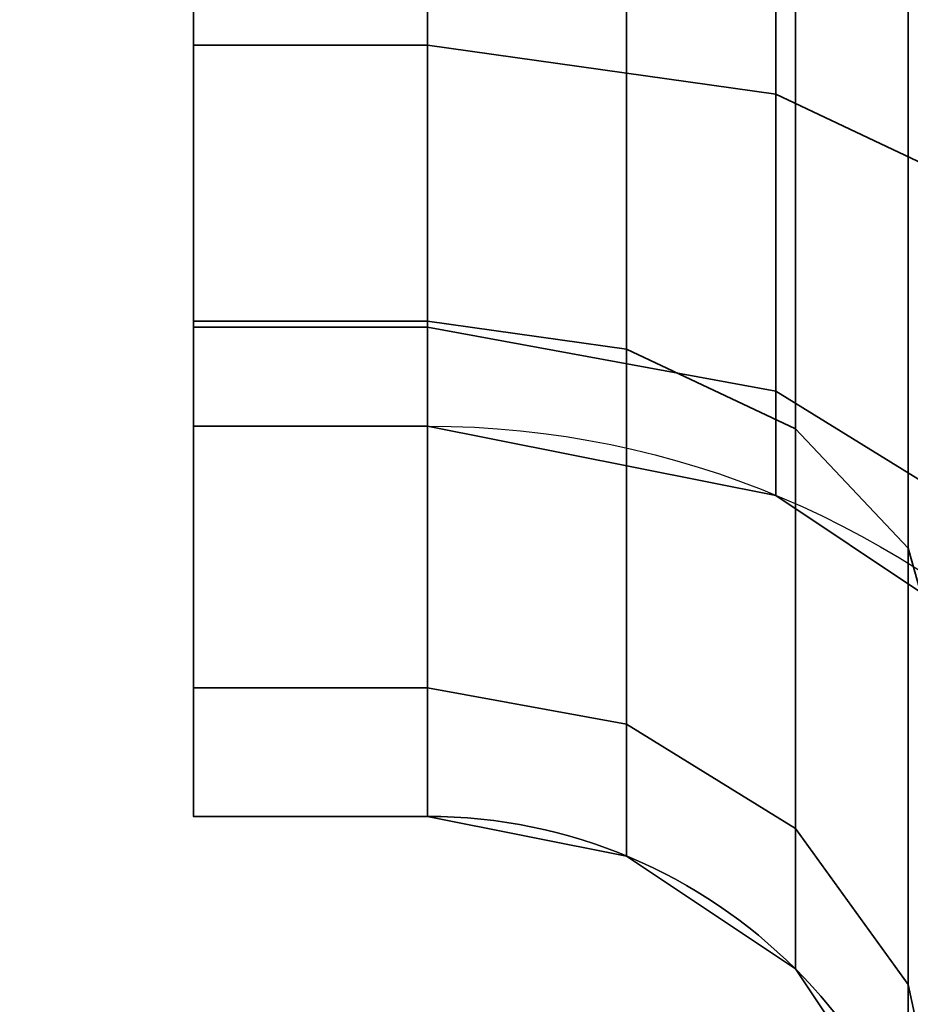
# Model space of a CAD drawing. Header units: millimetres. Extents: x -587 to 3688, y -115 to 120.
# Tile 709 of 960: x 2483.47 to 2485.18, y -5.61 to -3.72. Entities that reach past the tile are written whole.
import ezdxf

# ---------------------------------------------------------------- set-up
doc = ezdxf.new("R2010")
doc.units = ezdxf.units.MM
doc.layers.add('151', color=7, linetype='Continuous', true_color=0xffffff)

# ---------------------------------------------------------------- blocks, each defined once
blk = doc.blocks.new('UG_SURFACE_003')
at = {"layer": '151', "color": 252, "linetype": 'Continuous', "lineweight": 35}
for points in [[(3687.5, -40, 2198), (3687.5, 110, 2198), (2312.5, 110, 2198), (2312.5, -40, 2198)], [(2462.5001, -40, 2048.0001), (2462.5001, 110, 2048.0001), (3537.4999, 110, 2048.0001), (3537.4999, -40, 2048.0001)]]:
    blk.add_3dface(points, dxfattribs=at)
blk = doc.blocks.new('UG_SURFACE_088')
at = {"layer": '151', "color": 252, "linetype": 'Continuous', "lineweight": 35}
for points in [[(2483.7999, -3.2437, 1015.4974), (2483.7999, -4.2981, 1016.2019), (2483.7999, -3.7678, 1016.7322), (2483.7999, -2.9567, 1016.1903)], [(2484.2501, -2.9567, 1016.1903), (2483.7999, -2.9567, 1016.1903), (2483.7999, -3.7678, 1016.7322), (2484.2501, -3.7678, 1016.7322)], [(2483.7999, -2.9567, 1163.8097), (2483.7999, -3.7678, 1163.2677), (2483.7999, -4.2981, 1163.7981), (2483.7999, -3.2437, 1164.5026)], [(2484.2501, -3.7678, 1163.2677), (2483.7999, -3.7678, 1163.2677), (2483.7999, -2.9567, 1163.8097), (2484.2501, -2.9567, 1163.8097)], [(2484.2501, -3.7678, 1163.2677), (2484.2501, -2.9567, 1163.8097), (2484.9198, -3.0077, 1163.9328), (2484.9198, -3.862, 1163.3619)], [(2484.2501, -2.9567, 1016.1903), (2484.2501, -3.7678, 1016.7322), (2484.9198, -3.862, 1016.638), (2484.9198, -3.0077, 1016.0673)], [(2484.9198, -3.862, 1163.3619), (2484.9198, -3.0077, 1163.9328), (2485.4875, -3.1529, 1164.2833), (2485.4875, -4.1302, 1163.6302)], [(2484.9198, -3.0077, 1016.0673), (2484.9198, -3.862, 1016.638), (2485.4875, -4.1302, 1016.3698), (2485.4875, -3.1529, 1015.7168)], [(2484.2501, -4.2981, 1016.2019), (2483.7999, -4.2981, 1016.2019), (2483.7999, -3.2437, 1015.4974), (2484.2501, -3.2437, 1015.4974)], [(2484.2501, -3.2437, 1164.5026), (2483.7999, -3.2437, 1164.5026), (2483.7999, -4.2981, 1163.7981), (2484.2501, -4.2981, 1163.7981)], [(2484.6327, -3.2729, 1015.4271), (2484.6327, -4.3519, 1016.1481), (2484.2501, -4.2981, 1016.2019), (2484.2501, -3.2437, 1015.4974)], [(2484.6327, -4.3519, 1163.852), (2484.6327, -3.2729, 1164.573), (2484.2501, -3.2437, 1164.5026), (2484.2501, -4.2981, 1163.7981)], [(2484.9572, -3.3558, 1015.2268), (2484.9572, -4.5052, 1015.9948), (2484.6327, -4.3519, 1016.1481), (2484.6327, -3.2729, 1015.4271)], [(2484.9572, -4.5052, 1164.0052), (2484.9572, -3.3558, 1164.7732), (2484.6327, -3.2729, 1164.573), (2484.6327, -4.3519, 1163.852)], [(2485.1739, -3.48, 1014.927), (2485.1739, -4.7346, 1015.7654), (2484.9572, -4.5052, 1015.9948), (2484.9572, -3.3558, 1015.2268)], [(2485.1739, -4.7346, 1164.2346), (2485.1739, -3.48, 1165.0729), (2484.9572, -3.3558, 1164.7732), (2484.9572, -4.5052, 1164.0052)], [(2485.25, -3.6264, 1014.5735), (2485.25, -5.0052, 1015.4948), (2485.1739, -4.7346, 1015.7654), (2485.1739, -3.48, 1014.927)], [(2485.25, -5.0052, 1164.5052), (2485.25, -3.6264, 1165.4265), (2485.1739, -3.48, 1165.0729), (2485.1739, -4.7346, 1164.2346)], [(2483.7999, -4.2981, 1016.2019), (2483.7999, -5.0026, 1017.2563), (2483.7999, -4.3097, 1017.5433), (2483.7999, -3.7678, 1016.7322)], [(2484.2501, -3.7678, 1016.7322), (2483.7999, -3.7678, 1016.7322), (2483.7999, -4.3097, 1017.5433), (2484.2501, -4.3097, 1017.5433)], [(2483.7999, -3.7678, 1163.2677), (2483.7999, -4.3097, 1162.4568), (2483.7999, -5.0026, 1162.7437), (2483.7999, -4.2981, 1163.7981)], [(2484.2501, -4.3097, 1162.4568), (2483.7999, -4.3097, 1162.4568), (2483.7999, -3.7678, 1163.2677), (2484.2501, -3.7678, 1163.2677)], [(2484.2501, -4.3097, 1162.4568), (2484.2501, -3.7678, 1163.2677), (2484.9198, -3.862, 1163.3619), (2484.9198, -4.4328, 1162.5077)], [(2484.2501, -3.7678, 1016.7322), (2484.2501, -4.3097, 1017.5433), (2484.9198, -4.4328, 1017.4923), (2484.9198, -3.862, 1016.638)], [(2484.9198, -4.4328, 1162.5077), (2484.9198, -3.862, 1163.3619), (2485.4875, -4.1302, 1163.6302), (2485.4875, -4.7832, 1162.6529)], [(2484.9198, -3.862, 1016.638), (2484.9198, -4.4328, 1017.4923), (2485.4875, -4.7832, 1017.3471), (2485.4875, -4.1302, 1016.3698)], [(2484.2501, -5.0026, 1017.2563), (2483.7999, -5.0026, 1017.2563), (2483.7999, -4.2981, 1016.2019), (2484.2501, -4.2981, 1016.2019)], [(2484.2501, -4.2981, 1163.7981), (2483.7999, -4.2981, 1163.7981), (2483.7999, -5.0026, 1162.7437), (2484.2501, -5.0026, 1162.7437)], [(2483.7999, -5.0026, 1017.2563), (2483.7999, -5.25, 1018.5), (2483.7999, -4.5, 1018.5), (2483.7999, -4.3097, 1017.5433)], [(2484.2501, -4.3097, 1017.5433), (2483.7999, -4.3097, 1017.5433), (2483.7999, -4.5, 1018.5), (2484.2501, -4.5, 1018.5)], [(2483.7999, -4.3097, 1162.4568), (2483.7999, -4.5, 1161.5), (2483.7999, -5.25, 1161.5), (2483.7999, -5.0026, 1162.7437)], [(2484.2501, -4.5, 1161.5), (2483.7999, -4.5, 1161.5), (2483.7999, -4.3097, 1162.4568), (2484.2501, -4.3097, 1162.4568)], [(2484.6327, -4.3519, 1016.1481), (2484.6327, -5.0729, 1017.2272), (2484.2501, -5.0026, 1017.2563), (2484.2501, -4.2981, 1016.2019)], [(2484.6327, -5.0729, 1162.7729), (2484.6327, -4.3519, 1163.852), (2484.2501, -4.2981, 1163.7981), (2484.2501, -5.0026, 1162.7437)], [(2484.2501, -4.5, 1161.5), (2484.2501, -4.3097, 1162.4568), (2484.9198, -4.4328, 1162.5077), (2484.9198, -4.6332, 1161.5)], [(2484.2501, -4.3097, 1017.5433), (2484.2501, -4.5, 1018.5), (2484.9198, -4.6332, 1018.5), (2484.9198, -4.4328, 1017.4923)], [(2484.9572, -4.5052, 1015.9948), (2484.9572, -5.2732, 1017.1442), (2484.6327, -5.0729, 1017.2272), (2484.6327, -4.3519, 1016.1481)], [(2484.9572, -5.2732, 1162.8559), (2484.9572, -4.5052, 1164.0052), (2484.6327, -4.3519, 1163.852), (2484.6327, -5.0729, 1162.7729)], [(2484.9198, -4.6332, 1161.5), (2484.9198, -4.4328, 1162.5077), (2485.4875, -4.7832, 1162.6529), (2485.4875, -5.0126, 1161.5)], [(2484.9198, -4.4328, 1017.4923), (2484.9198, -4.6332, 1018.5), (2485.4875, -5.0126, 1018.5), (2485.4875, -4.7832, 1017.3471)], [(2483.7999, -4.5, 1161.5), (2483.7999, -4.5, 1018.5), (2483.7999, -5.25, 1018.5), (2483.7999, -5.25, 1161.5)], [(2484.2501, -4.5, 1161.5), (2484.2501, -4.5, 1018.5), (2483.7999, -4.5, 1018.5), (2483.7999, -4.5, 1161.5)], [(2484.9198, -4.6332, 1161.5), (2484.9198, -4.6332, 1018.5), (2484.2501, -4.5, 1018.5), (2484.2501, -4.5, 1161.5)], [(2485.1739, -4.7346, 1015.7654), (2485.1739, -5.5729, 1017.02), (2484.9572, -5.2732, 1017.1442), (2484.9572, -4.5052, 1015.9948)], [(2485.1739, -5.5729, 1162.98), (2485.1739, -4.7346, 1164.2346), (2484.9572, -4.5052, 1164.0052), (2484.9572, -5.2732, 1162.8559)], [(2485.4875, -5.0126, 1161.5), (2485.4875, -5.0126, 1018.5), (2484.9198, -4.6332, 1018.5), (2484.9198, -4.6332, 1161.5)], [(2485.25, -5.0052, 1015.4948), (2485.25, -5.9265, 1016.8736), (2485.1739, -5.5729, 1017.02), (2485.1739, -4.7346, 1015.7654)], [(2485.25, -5.9265, 1163.1263), (2485.25, -5.0052, 1164.5052), (2485.1739, -4.7346, 1164.2346), (2485.1739, -5.5729, 1162.98)], [(2484.2501, -5.25, 1018.5), (2483.7999, -5.25, 1018.5), (2483.7999, -5.0026, 1017.2563), (2484.2501, -5.0026, 1017.2563)], [(2484.2501, -5.0026, 1162.7437), (2483.7999, -5.0026, 1162.7437), (2483.7999, -5.25, 1161.5), (2484.2501, -5.25, 1161.5)], [(2484.6327, -5.0729, 1017.2272), (2484.6327, -5.3261, 1018.5), (2484.2501, -5.25, 1018.5), (2484.2501, -5.0026, 1017.2563)], [(2484.6327, -5.3261, 1161.5), (2484.6327, -5.0729, 1162.7729), (2484.2501, -5.0026, 1162.7437), (2484.2501, -5.25, 1161.5)], [(2484.9572, -5.2732, 1017.1442), (2484.9572, -5.5429, 1018.5), (2484.6327, -5.3261, 1018.5), (2484.6327, -5.0729, 1017.2272)], [(2484.9572, -5.5429, 1161.5), (2484.9572, -5.2732, 1162.8559), (2484.6327, -5.0729, 1162.7729), (2484.6327, -5.3261, 1161.5)], [(2484.2501, -5.25, 1018.5), (2484.2501, -5.25, 1161.5), (2483.7999, -5.25, 1161.5), (2483.7999, -5.25, 1018.5)], [(2484.6327, -5.3261, 1018.5), (2484.6327, -5.3261, 1161.5), (2484.2501, -5.25, 1161.5), (2484.2501, -5.25, 1018.5)], [(2485.1739, -5.5729, 1017.02), (2485.1739, -5.8673, 1018.5), (2484.9572, -5.5429, 1018.5), (2484.9572, -5.2732, 1017.1442)], [(2485.1739, -5.8673, 1161.5), (2485.1739, -5.5729, 1162.98), (2484.9572, -5.2732, 1162.8559), (2484.9572, -5.5429, 1161.5)], [(2484.9572, -5.5429, 1018.5), (2484.9572, -5.5429, 1161.5), (2484.6327, -5.3261, 1161.5), (2484.6327, -5.3261, 1018.5)], [(2485.1739, -5.8673, 1018.5), (2485.1739, -5.8673, 1161.5), (2484.9572, -5.5429, 1161.5), (2484.9572, -5.5429, 1018.5)], [(2485.25, -5.9265, 1016.8736), (2485.25, -6.25, 1018.5), (2485.1739, -5.8673, 1018.5), (2485.1739, -5.5729, 1017.02)], [(2485.25, -6.25, 1161.5), (2485.25, -5.9265, 1163.1263), (2485.1739, -5.5729, 1162.98), (2485.1739, -5.8673, 1161.5)]]:
    blk.add_3dface(points, dxfattribs=at)
blk = doc.blocks.new('UG_SURFACE_091')
at = {"layer": '151', "color": 252, "linetype": 'Continuous', "lineweight": 35}
for points in [[(2483.7999, -3.2437, 1015.4974), (2483.7999, -4.2981, 1016.2019), (2483.7999, -3.7678, 1016.7322), (2483.7999, -2.9567, 1016.1903)], [(2484.2501, -2.9567, 1016.1903), (2483.7999, -2.9567, 1016.1903), (2483.7999, -3.7678, 1016.7322), (2484.2501, -3.7678, 1016.7322)], [(2483.7999, -2.9567, 1163.8097), (2483.7999, -3.7678, 1163.2677), (2483.7999, -4.2981, 1163.7981), (2483.7999, -3.2437, 1164.5026)], [(2484.2501, -3.7678, 1163.2677), (2483.7999, -3.7678, 1163.2677), (2483.7999, -2.9567, 1163.8097), (2484.2501, -2.9567, 1163.8097)], [(2484.2501, -3.7678, 1163.2677), (2484.2501, -2.9567, 1163.8097), (2484.9198, -3.0077, 1163.9328), (2484.9198, -3.862, 1163.3619)], [(2484.2501, -2.9567, 1016.1903), (2484.2501, -3.7678, 1016.7322), (2484.9198, -3.862, 1016.638), (2484.9198, -3.0077, 1016.0673)], [(2484.9198, -3.862, 1163.3619), (2484.9198, -3.0077, 1163.9328), (2485.4875, -3.1529, 1164.2833), (2485.4875, -4.1302, 1163.6302)], [(2484.9198, -3.0077, 1016.0673), (2484.9198, -3.862, 1016.638), (2485.4875, -4.1302, 1016.3698), (2485.4875, -3.1529, 1015.7168)], [(2484.2501, -4.2981, 1016.2019), (2483.7999, -4.2981, 1016.2019), (2483.7999, -3.2437, 1015.4974), (2484.2501, -3.2437, 1015.4974)], [(2484.2501, -3.2437, 1164.5026), (2483.7999, -3.2437, 1164.5026), (2483.7999, -4.2981, 1163.7981), (2484.2501, -4.2981, 1163.7981)], [(2484.6327, -3.2729, 1015.4271), (2484.6327, -4.3519, 1016.1481), (2484.2501, -4.2981, 1016.2019), (2484.2501, -3.2437, 1015.4974)], [(2484.6327, -4.3519, 1163.852), (2484.6327, -3.2729, 1164.573), (2484.2501, -3.2437, 1164.5026), (2484.2501, -4.2981, 1163.7981)], [(2484.9572, -3.3558, 1015.2268), (2484.9572, -4.5052, 1015.9948), (2484.6327, -4.3519, 1016.1481), (2484.6327, -3.2729, 1015.4271)], [(2484.9572, -4.5052, 1164.0052), (2484.9572, -3.3558, 1164.7732), (2484.6327, -3.2729, 1164.573), (2484.6327, -4.3519, 1163.852)], [(2485.1739, -3.48, 1014.927), (2485.1739, -4.7346, 1015.7654), (2484.9572, -4.5052, 1015.9948), (2484.9572, -3.3558, 1015.2268)], [(2485.1739, -4.7346, 1164.2346), (2485.1739, -3.48, 1165.0729), (2484.9572, -3.3558, 1164.7732), (2484.9572, -4.5052, 1164.0052)], [(2485.25, -3.6264, 1014.5735), (2485.25, -5.0052, 1015.4948), (2485.1739, -4.7346, 1015.7654), (2485.1739, -3.48, 1014.927)], [(2485.25, -5.0052, 1164.5052), (2485.25, -3.6264, 1165.4265), (2485.1739, -3.48, 1165.0729), (2485.1739, -4.7346, 1164.2346)], [(2483.7999, -4.2981, 1016.2019), (2483.7999, -5.0026, 1017.2563), (2483.7999, -4.3097, 1017.5433), (2483.7999, -3.7678, 1016.7322)], [(2484.2501, -3.7678, 1016.7322), (2483.7999, -3.7678, 1016.7322), (2483.7999, -4.3097, 1017.5433), (2484.2501, -4.3097, 1017.5433)], [(2483.7999, -3.7678, 1163.2677), (2483.7999, -4.3097, 1162.4568), (2483.7999, -5.0026, 1162.7437), (2483.7999, -4.2981, 1163.7981)], [(2484.2501, -4.3097, 1162.4568), (2483.7999, -4.3097, 1162.4568), (2483.7999, -3.7678, 1163.2677), (2484.2501, -3.7678, 1163.2677)], [(2484.2501, -4.3097, 1162.4568), (2484.2501, -3.7678, 1163.2677), (2484.9198, -3.862, 1163.3619), (2484.9198, -4.4328, 1162.5077)], [(2484.2501, -3.7678, 1016.7322), (2484.2501, -4.3097, 1017.5433), (2484.9198, -4.4328, 1017.4923), (2484.9198, -3.862, 1016.638)], [(2484.9198, -4.4328, 1162.5077), (2484.9198, -3.862, 1163.3619), (2485.4875, -4.1302, 1163.6302), (2485.4875, -4.7832, 1162.6529)], [(2484.9198, -3.862, 1016.638), (2484.9198, -4.4328, 1017.4923), (2485.4875, -4.7832, 1017.3471), (2485.4875, -4.1302, 1016.3698)], [(2484.2501, -5.0026, 1017.2563), (2483.7999, -5.0026, 1017.2563), (2483.7999, -4.2981, 1016.2019), (2484.2501, -4.2981, 1016.2019)], [(2484.2501, -4.2981, 1163.7981), (2483.7999, -4.2981, 1163.7981), (2483.7999, -5.0026, 1162.7437), (2484.2501, -5.0026, 1162.7437)], [(2483.7999, -5.0026, 1017.2563), (2483.7999, -5.25, 1018.5), (2483.7999, -4.5, 1018.5), (2483.7999, -4.3097, 1017.5433)], [(2484.2501, -4.3097, 1017.5433), (2483.7999, -4.3097, 1017.5433), (2483.7999, -4.5, 1018.5), (2484.2501, -4.5, 1018.5)], [(2483.7999, -4.3097, 1162.4568), (2483.7999, -4.5, 1161.5), (2483.7999, -5.25, 1161.5), (2483.7999, -5.0026, 1162.7437)], [(2484.2501, -4.5, 1161.5), (2483.7999, -4.5, 1161.5), (2483.7999, -4.3097, 1162.4568), (2484.2501, -4.3097, 1162.4568)], [(2484.6327, -4.3519, 1016.1481), (2484.6327, -5.0729, 1017.2272), (2484.2501, -5.0026, 1017.2563), (2484.2501, -4.2981, 1016.2019)], [(2484.6327, -5.0729, 1162.7729), (2484.6327, -4.3519, 1163.852), (2484.2501, -4.2981, 1163.7981), (2484.2501, -5.0026, 1162.7437)], [(2484.2501, -4.5, 1161.5), (2484.2501, -4.3097, 1162.4568), (2484.9198, -4.4328, 1162.5077), (2484.9198, -4.6332, 1161.5)], [(2484.2501, -4.3097, 1017.5433), (2484.2501, -4.5, 1018.5), (2484.9198, -4.6332, 1018.5), (2484.9198, -4.4328, 1017.4923)], [(2484.9572, -4.5052, 1015.9948), (2484.9572, -5.2732, 1017.1442), (2484.6327, -5.0729, 1017.2272), (2484.6327, -4.3519, 1016.1481)], [(2484.9572, -5.2732, 1162.8559), (2484.9572, -4.5052, 1164.0052), (2484.6327, -4.3519, 1163.852), (2484.6327, -5.0729, 1162.7729)], [(2484.9198, -4.6332, 1161.5), (2484.9198, -4.4328, 1162.5077), (2485.4875, -4.7832, 1162.6529), (2485.4875, -5.0126, 1161.5)], [(2484.9198, -4.4328, 1017.4923), (2484.9198, -4.6332, 1018.5), (2485.4875, -5.0126, 1018.5), (2485.4875, -4.7832, 1017.3471)], [(2483.7999, -4.5, 1161.5), (2483.7999, -4.5, 1018.5), (2483.7999, -5.25, 1018.5), (2483.7999, -5.25, 1161.5)], [(2484.2501, -4.5, 1161.5), (2484.2501, -4.5, 1018.5), (2483.7999, -4.5, 1018.5), (2483.7999, -4.5, 1161.5)], [(2484.9198, -4.6332, 1161.5), (2484.9198, -4.6332, 1018.5), (2484.2501, -4.5, 1018.5), (2484.2501, -4.5, 1161.5)], [(2485.1739, -4.7346, 1015.7654), (2485.1739, -5.5729, 1017.02), (2484.9572, -5.2732, 1017.1442), (2484.9572, -4.5052, 1015.9948)], [(2485.1739, -5.5729, 1162.98), (2485.1739, -4.7346, 1164.2346), (2484.9572, -4.5052, 1164.0052), (2484.9572, -5.2732, 1162.8559)], [(2485.4875, -5.0126, 1161.5), (2485.4875, -5.0126, 1018.5), (2484.9198, -4.6332, 1018.5), (2484.9198, -4.6332, 1161.5)], [(2485.25, -5.0052, 1015.4948), (2485.25, -5.9265, 1016.8736), (2485.1739, -5.5729, 1017.02), (2485.1739, -4.7346, 1015.7654)], [(2485.25, -5.9265, 1163.1263), (2485.25, -5.0052, 1164.5052), (2485.1739, -4.7346, 1164.2346), (2485.1739, -5.5729, 1162.98)], [(2484.2501, -5.25, 1018.5), (2483.7999, -5.25, 1018.5), (2483.7999, -5.0026, 1017.2563), (2484.2501, -5.0026, 1017.2563)], [(2484.2501, -5.0026, 1162.7437), (2483.7999, -5.0026, 1162.7437), (2483.7999, -5.25, 1161.5), (2484.2501, -5.25, 1161.5)], [(2484.6327, -5.0729, 1017.2272), (2484.6327, -5.3261, 1018.5), (2484.2501, -5.25, 1018.5), (2484.2501, -5.0026, 1017.2563)], [(2484.6327, -5.3261, 1161.5), (2484.6327, -5.0729, 1162.7729), (2484.2501, -5.0026, 1162.7437), (2484.2501, -5.25, 1161.5)], [(2484.9572, -5.2732, 1017.1442), (2484.9572, -5.5429, 1018.5), (2484.6327, -5.3261, 1018.5), (2484.6327, -5.0729, 1017.2272)], [(2484.9572, -5.5429, 1161.5), (2484.9572, -5.2732, 1162.8559), (2484.6327, -5.0729, 1162.7729), (2484.6327, -5.3261, 1161.5)], [(2484.2501, -5.25, 1018.5), (2484.2501, -5.25, 1161.5), (2483.7999, -5.25, 1161.5), (2483.7999, -5.25, 1018.5)], [(2484.6327, -5.3261, 1018.5), (2484.6327, -5.3261, 1161.5), (2484.2501, -5.25, 1161.5), (2484.2501, -5.25, 1018.5)], [(2485.1739, -5.5729, 1017.02), (2485.1739, -5.8673, 1018.5), (2484.9572, -5.5429, 1018.5), (2484.9572, -5.2732, 1017.1442)], [(2485.1739, -5.8673, 1161.5), (2485.1739, -5.5729, 1162.98), (2484.9572, -5.2732, 1162.8559), (2484.9572, -5.5429, 1161.5)], [(2484.9572, -5.5429, 1018.5), (2484.9572, -5.5429, 1161.5), (2484.6327, -5.3261, 1161.5), (2484.6327, -5.3261, 1018.5)], [(2485.1739, -5.8673, 1018.5), (2485.1739, -5.8673, 1161.5), (2484.9572, -5.5429, 1161.5), (2484.9572, -5.5429, 1018.5)], [(2485.25, -5.9265, 1016.8736), (2485.25, -6.25, 1018.5), (2485.1739, -5.8673, 1018.5), (2485.1739, -5.5729, 1017.02)], [(2485.25, -6.25, 1161.5), (2485.25, -5.9265, 1163.1263), (2485.1739, -5.5729, 1162.98), (2485.1739, -5.8673, 1161.5)]]:
    blk.add_3dface(points, dxfattribs=at)
blk = doc.blocks.new('UG_SURFACE_120')
at = {"layer": '151', "color": 252, "linetype": 'Continuous', "lineweight": 35}
for points in [[(2483.7999, -3.2437, 1015.4974), (2483.7999, -4.2981, 1016.2019), (2483.7999, -3.7678, 1016.7322), (2483.7999, -2.9567, 1016.1903)], [(2484.2501, -2.9567, 1016.1903), (2483.7999, -2.9567, 1016.1903), (2483.7999, -3.7678, 1016.7322), (2484.2501, -3.7678, 1016.7322)], [(2483.7999, -2.9567, 1163.8097), (2483.7999, -3.7678, 1163.2677), (2483.7999, -4.2981, 1163.7981), (2483.7999, -3.2437, 1164.5026)], [(2484.2501, -3.7678, 1163.2677), (2483.7999, -3.7678, 1163.2677), (2483.7999, -2.9567, 1163.8097), (2484.2501, -2.9567, 1163.8097)], [(2484.2501, -3.7678, 1163.2677), (2484.2501, -2.9567, 1163.8097), (2484.9198, -3.0077, 1163.9328), (2484.9198, -3.862, 1163.3619)], [(2484.2501, -2.9567, 1016.1903), (2484.2501, -3.7678, 1016.7322), (2484.9198, -3.862, 1016.638), (2484.9198, -3.0077, 1016.0673)], [(2484.9198, -3.862, 1163.3619), (2484.9198, -3.0077, 1163.9328), (2485.4875, -3.1529, 1164.2833), (2485.4875, -4.1302, 1163.6302)], [(2484.9198, -3.0077, 1016.0673), (2484.9198, -3.862, 1016.638), (2485.4875, -4.1302, 1016.3698), (2485.4875, -3.1529, 1015.7168)], [(2484.2501, -4.2981, 1016.2019), (2483.7999, -4.2981, 1016.2019), (2483.7999, -3.2437, 1015.4974), (2484.2501, -3.2437, 1015.4974)], [(2484.2501, -3.2437, 1164.5026), (2483.7999, -3.2437, 1164.5026), (2483.7999, -4.2981, 1163.7981), (2484.2501, -4.2981, 1163.7981)], [(2484.6327, -3.2729, 1015.4271), (2484.6327, -4.3519, 1016.1481), (2484.2501, -4.2981, 1016.2019), (2484.2501, -3.2437, 1015.4974)], [(2484.6327, -4.3519, 1163.852), (2484.6327, -3.2729, 1164.573), (2484.2501, -3.2437, 1164.5026), (2484.2501, -4.2981, 1163.7981)], [(2484.9572, -3.3558, 1015.2268), (2484.9572, -4.5052, 1015.9948), (2484.6327, -4.3519, 1016.1481), (2484.6327, -3.2729, 1015.4271)], [(2484.9572, -4.5052, 1164.0052), (2484.9572, -3.3558, 1164.7732), (2484.6327, -3.2729, 1164.573), (2484.6327, -4.3519, 1163.852)], [(2485.1739, -3.48, 1014.927), (2485.1739, -4.7346, 1015.7654), (2484.9572, -4.5052, 1015.9948), (2484.9572, -3.3558, 1015.2268)], [(2485.1739, -4.7346, 1164.2346), (2485.1739, -3.48, 1165.0729), (2484.9572, -3.3558, 1164.7732), (2484.9572, -4.5052, 1164.0052)], [(2485.25, -3.6264, 1014.5735), (2485.25, -5.0052, 1015.4948), (2485.1739, -4.7346, 1015.7654), (2485.1739, -3.48, 1014.927)], [(2485.25, -5.0052, 1164.5052), (2485.25, -3.6264, 1165.4265), (2485.1739, -3.48, 1165.0729), (2485.1739, -4.7346, 1164.2346)], [(2483.7999, -4.2981, 1016.2019), (2483.7999, -5.0026, 1017.2563), (2483.7999, -4.3097, 1017.5433), (2483.7999, -3.7678, 1016.7322)], [(2484.2501, -3.7678, 1016.7322), (2483.7999, -3.7678, 1016.7322), (2483.7999, -4.3097, 1017.5433), (2484.2501, -4.3097, 1017.5433)], [(2483.7999, -3.7678, 1163.2677), (2483.7999, -4.3097, 1162.4568), (2483.7999, -5.0026, 1162.7437), (2483.7999, -4.2981, 1163.7981)], [(2484.2501, -4.3097, 1162.4568), (2483.7999, -4.3097, 1162.4568), (2483.7999, -3.7678, 1163.2677), (2484.2501, -3.7678, 1163.2677)], [(2484.2501, -4.3097, 1162.4568), (2484.2501, -3.7678, 1163.2677), (2484.9198, -3.862, 1163.3619), (2484.9198, -4.4328, 1162.5077)], [(2484.2501, -3.7678, 1016.7322), (2484.2501, -4.3097, 1017.5433), (2484.9198, -4.4328, 1017.4923), (2484.9198, -3.862, 1016.638)], [(2484.9198, -4.4328, 1162.5077), (2484.9198, -3.862, 1163.3619), (2485.4875, -4.1302, 1163.6302), (2485.4875, -4.7832, 1162.6529)], [(2484.9198, -3.862, 1016.638), (2484.9198, -4.4328, 1017.4923), (2485.4875, -4.7832, 1017.3471), (2485.4875, -4.1302, 1016.3698)], [(2484.2501, -5.0026, 1017.2563), (2483.7999, -5.0026, 1017.2563), (2483.7999, -4.2981, 1016.2019), (2484.2501, -4.2981, 1016.2019)], [(2484.2501, -4.2981, 1163.7981), (2483.7999, -4.2981, 1163.7981), (2483.7999, -5.0026, 1162.7437), (2484.2501, -5.0026, 1162.7437)], [(2483.7999, -5.0026, 1017.2563), (2483.7999, -5.25, 1018.5), (2483.7999, -4.5, 1018.5), (2483.7999, -4.3097, 1017.5433)], [(2484.2501, -4.3097, 1017.5433), (2483.7999, -4.3097, 1017.5433), (2483.7999, -4.5, 1018.5), (2484.2501, -4.5, 1018.5)], [(2483.7999, -4.3097, 1162.4568), (2483.7999, -4.5, 1161.5), (2483.7999, -5.25, 1161.5), (2483.7999, -5.0026, 1162.7437)], [(2484.2501, -4.5, 1161.5), (2483.7999, -4.5, 1161.5), (2483.7999, -4.3097, 1162.4568), (2484.2501, -4.3097, 1162.4568)], [(2484.6327, -4.3519, 1016.1481), (2484.6327, -5.0729, 1017.2272), (2484.2501, -5.0026, 1017.2563), (2484.2501, -4.2981, 1016.2019)], [(2484.6327, -5.0729, 1162.7729), (2484.6327, -4.3519, 1163.852), (2484.2501, -4.2981, 1163.7981), (2484.2501, -5.0026, 1162.7437)], [(2484.2501, -4.5, 1161.5), (2484.2501, -4.3097, 1162.4568), (2484.9198, -4.4328, 1162.5077), (2484.9198, -4.6332, 1161.5)], [(2484.2501, -4.3097, 1017.5433), (2484.2501, -4.5, 1018.5), (2484.9198, -4.6332, 1018.5), (2484.9198, -4.4328, 1017.4923)], [(2484.9572, -4.5052, 1015.9948), (2484.9572, -5.2732, 1017.1442), (2484.6327, -5.0729, 1017.2272), (2484.6327, -4.3519, 1016.1481)], [(2484.9572, -5.2732, 1162.8559), (2484.9572, -4.5052, 1164.0052), (2484.6327, -4.3519, 1163.852), (2484.6327, -5.0729, 1162.7729)], [(2484.9198, -4.6332, 1161.5), (2484.9198, -4.4328, 1162.5077), (2485.4875, -4.7832, 1162.6529), (2485.4875, -5.0126, 1161.5)], [(2484.9198, -4.4328, 1017.4923), (2484.9198, -4.6332, 1018.5), (2485.4875, -5.0126, 1018.5), (2485.4875, -4.7832, 1017.3471)], [(2483.7999, -4.5, 1161.5), (2483.7999, -4.5, 1018.5), (2483.7999, -5.25, 1018.5), (2483.7999, -5.25, 1161.5)], [(2484.2501, -4.5, 1161.5), (2484.2501, -4.5, 1018.5), (2483.7999, -4.5, 1018.5), (2483.7999, -4.5, 1161.5)], [(2484.9198, -4.6332, 1161.5), (2484.9198, -4.6332, 1018.5), (2484.2501, -4.5, 1018.5), (2484.2501, -4.5, 1161.5)], [(2485.1739, -4.7346, 1015.7654), (2485.1739, -5.5729, 1017.02), (2484.9572, -5.2732, 1017.1442), (2484.9572, -4.5052, 1015.9948)], [(2485.1739, -5.5729, 1162.98), (2485.1739, -4.7346, 1164.2346), (2484.9572, -4.5052, 1164.0052), (2484.9572, -5.2732, 1162.8559)], [(2485.4875, -5.0126, 1161.5), (2485.4875, -5.0126, 1018.5), (2484.9198, -4.6332, 1018.5), (2484.9198, -4.6332, 1161.5)], [(2485.25, -5.0052, 1015.4948), (2485.25, -5.9265, 1016.8736), (2485.1739, -5.5729, 1017.02), (2485.1739, -4.7346, 1015.7654)], [(2485.25, -5.9265, 1163.1263), (2485.25, -5.0052, 1164.5052), (2485.1739, -4.7346, 1164.2346), (2485.1739, -5.5729, 1162.98)], [(2484.2501, -5.25, 1018.5), (2483.7999, -5.25, 1018.5), (2483.7999, -5.0026, 1017.2563), (2484.2501, -5.0026, 1017.2563)], [(2484.2501, -5.0026, 1162.7437), (2483.7999, -5.0026, 1162.7437), (2483.7999, -5.25, 1161.5), (2484.2501, -5.25, 1161.5)], [(2484.6327, -5.0729, 1017.2272), (2484.6327, -5.3261, 1018.5), (2484.2501, -5.25, 1018.5), (2484.2501, -5.0026, 1017.2563)], [(2484.6327, -5.3261, 1161.5), (2484.6327, -5.0729, 1162.7729), (2484.2501, -5.0026, 1162.7437), (2484.2501, -5.25, 1161.5)], [(2484.9572, -5.2732, 1017.1442), (2484.9572, -5.5429, 1018.5), (2484.6327, -5.3261, 1018.5), (2484.6327, -5.0729, 1017.2272)], [(2484.9572, -5.5429, 1161.5), (2484.9572, -5.2732, 1162.8559), (2484.6327, -5.0729, 1162.7729), (2484.6327, -5.3261, 1161.5)], [(2484.2501, -5.25, 1018.5), (2484.2501, -5.25, 1161.5), (2483.7999, -5.25, 1161.5), (2483.7999, -5.25, 1018.5)], [(2484.6327, -5.3261, 1018.5), (2484.6327, -5.3261, 1161.5), (2484.2501, -5.25, 1161.5), (2484.2501, -5.25, 1018.5)], [(2485.1739, -5.5729, 1017.02), (2485.1739, -5.8673, 1018.5), (2484.9572, -5.5429, 1018.5), (2484.9572, -5.2732, 1017.1442)], [(2485.1739, -5.8673, 1161.5), (2485.1739, -5.5729, 1162.98), (2484.9572, -5.2732, 1162.8559), (2484.9572, -5.5429, 1161.5)], [(2484.9572, -5.5429, 1018.5), (2484.9572, -5.5429, 1161.5), (2484.6327, -5.3261, 1161.5), (2484.6327, -5.3261, 1018.5)], [(2485.1739, -5.8673, 1018.5), (2485.1739, -5.8673, 1161.5), (2484.9572, -5.5429, 1161.5), (2484.9572, -5.5429, 1018.5)], [(2485.25, -5.9265, 1016.8736), (2485.25, -6.25, 1018.5), (2485.1739, -5.8673, 1018.5), (2485.1739, -5.5729, 1017.02)], [(2485.25, -6.25, 1161.5), (2485.25, -5.9265, 1163.1263), (2485.1739, -5.5729, 1162.98), (2485.1739, -5.8673, 1161.5)]]:
    blk.add_3dface(points, dxfattribs=at)

msp = doc.modelspace()

# ---------------------------------------------------------------- linework, layer by layer
at = {"layer": '151', "color": 252, "linetype": 'Continuous', "lineweight": -3, "true_color": 0x939598}
for p, q in [((2483.8, -4.5, 1161.5), (2484.25, -4.5, 1161.5)), ((2483.8, -4.5, 1018.5), (2484.25, -4.5, 1018.5)), ((2483.8, -4.5, 1161.5), (2483.8, -5.25, 1161.5)), ((2483.8, -4.5, 1018.5), (2483.8, -4.5, 1161.5)), ((2483.8, -4.5, 1018.5), (2483.8, -5.25, 1018.5)), ((2483.8, -4.5, 1018.5), (2483.8, -5.25, 1018.5)), ((2483.8, -4.5, 1161.5), (2484.25, -4.5, 1161.5)), ((2483.8, -4.5, 1018.5), (2484.25, -4.5, 1018.5)), ((2483.8, -4.5, 1018.5), (2483.8, -4.5, 1161.5)), ((2483.8, -4.5, 1161.5), (2483.8, -5.25, 1161.5)), ((2483.8, -4.5, 1161.5), (2484.25, -4.5, 1161.5)), ((2483.8, -4.5, 1018.5), (2484.25, -4.5, 1018.5)), ((2483.8, -4.5, 1161.5), (2483.8, -5.25, 1161.5)), ((2483.8, -4.5, 1018.5), (2483.8, -4.5, 1161.5)), ((2483.8, -4.5, 1018.5), (2483.8, -5.25, 1018.5)), ((2484.25, -4.5, 1161.5), (2484.25, -4.5, 1018.5)), ((2484.25, -4.5, 1161.5), (2484.25, -4.5, 1018.5)), ((2484.25, -4.5, 1161.5), (2484.25, -4.5, 1018.5)), ((2483.8, -5.25, 1018.5), (2483.8, -5.25, 1161.5)), ((2483.8, -5.25, 1161.5), (2484.25, -5.25, 1161.5)), ((2483.8, -5.25, 1018.5), (2484.25, -5.25, 1018.5)), ((2483.8, -5.25, 1018.5), (2484.25, -5.25, 1018.5)), ((2483.8, -5.25, 1018.5), (2483.8, -5.25, 1161.5)), ((2483.8, -5.25, 1161.5), (2484.25, -5.25, 1161.5)), ((2483.8, -5.25, 1018.5), (2484.25, -5.25, 1018.5)), ((2483.8, -5.25, 1018.5), (2483.8, -5.25, 1161.5)), ((2483.8, -5.25, 1161.5), (2484.25, -5.25, 1161.5)), ((2484.25, -5.25, 1018.5), (2484.25, -5.25, 1161.5)), ((2484.25, -5.25, 1018.5), (2484.25, -5.25, 1161.5)), ((2484.25, -5.25, 1018.5), (2484.25, -5.25, 1161.5))]:
    msp.add_line(p, q, dxfattribs=at)
at = {"layer": '151', "color": 252, "linetype": 'Continuous', "lineweight": -3, "true_color": 0x939598, "extrusion": (-1, 0, 0)}
for centre, radius, start, end in [((2, 1161.5, -2483.8), 3.25, 0, 90), ((2, 1161.5, -2483.8), 2.5, 0, 90), ((2, 1018.5, -2483.8), 3.25, 270, 0), ((2, 1018.5, -2483.8), 2.5, 270, 0), ((2, 1018.5, -2483.8), 2.5, 270, 0), ((2, 1161.5, -2483.8), 3.25, 0, 90), ((2, 1161.5, -2483.8), 2.5, 0, 90), ((2, 1018.5, -2483.8), 3.25, 270, 0), ((2, 1161.5, -2483.8), 3.25, 0, 90), ((2, 1161.5, -2483.8), 2.5, 0, 90), ((2, 1018.5, -2483.8), 2.5, 270, 0), ((2, 1018.5, -2483.8), 3.25, 270, 0), ((2, 1161.5, -2484.25), 3.25, 0, 90), ((2, 1018.5, -2484.25), 3.25, 270, 0), ((2, 1018.5, -2484.25), 3.25, 270, 0), ((2, 1161.5, -2484.25), 3.25, 0, 90), ((2, 1018.5, -2484.25), 3.25, 270, 0), ((2, 1161.5, -2484.25), 3.25, 0, 90)]:
    msp.add_arc(centre, radius, start, end, dxfattribs=at)
at = {"layer": '151', "color": 252, "linetype": 'Continuous', "lineweight": -3, "true_color": 0x939598, "extrusion": (1, 0, 0)}
for centre, start, end in [((-2, 1161.5, 2484.25), 90, 180), ((-2, 1018.5, 2484.25), 180, 270), ((-2, 1018.5, 2484.25), 180, 270), ((-2, 1161.5, 2484.25), 90, 180), ((-2, 1161.5, 2484.25), 90, 180), ((-2, 1018.5, 2484.25), 180, 270)]:
    msp.add_arc(centre, 2.5, start, end, dxfattribs=at)
at = {"layer": '151', "color": 252, "linetype": 'Continuous', "lineweight": -3, "true_color": 0x939598, "extrusion": (0, -1.26883e-13, -1)}
msp.add_arc((-2484.25, -6.25, -1161.5), 1.75, 90, 180, dxfattribs=at)
msp.add_arc((-2484.25, -6.25, -1161.5), 1.75, 90, 180, dxfattribs=at)
msp.add_arc((-2484.25, -6.25, -1161.5), 1.75, 90, 180, dxfattribs=at)
at = {"layer": '151', "color": 252, "linetype": 'Continuous', "lineweight": -3, "true_color": 0x939598, "extrusion": (0, 0, -1)}
for radius in [1.75, 1.75, 1.75, 1, 1, 1]:
    msp.add_arc((-2484.25, -6.25, -1018.5), radius, 90, 180, dxfattribs=at)
at = {"layer": '151', "color": 252, "linetype": 'Continuous', "lineweight": -3, "true_color": 0x939598}
msp.add_arc((2484.25, -6.25, 1161.5), 1, 0, 90, dxfattribs=at)
msp.add_arc((2484.25, -6.25, 1161.5), 1, 0, 90, dxfattribs=at)
msp.add_arc((2484.25, -6.25, 1161.5), 1, 0, 90, dxfattribs=at)

# ---------------------------------------------------------------- block references
for name in ['UG_SURFACE_003', 'UG_SURFACE_088', 'UG_SURFACE_091', 'UG_SURFACE_120']:
    msp.add_blockref(name, (0, 0), dxfattribs=at)

doc.saveas('drawing.dxf')
